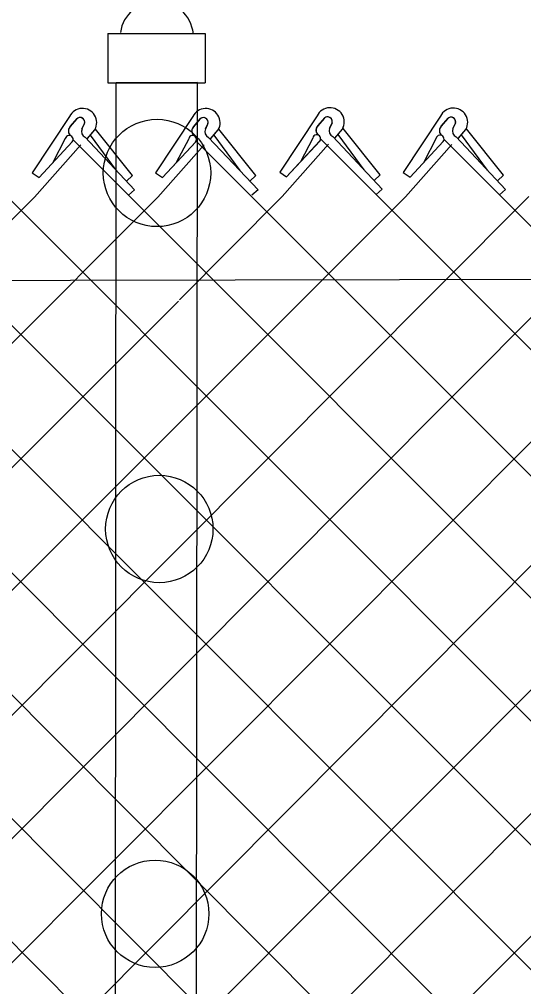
# Model space of a CAD drawing. Extents: x 0 to 2.85, y -0.1 to 1.83.
# Drawn here: x 0.7408 to 0.7737, y 1.3453 to 1.4085 of the extents above; entities that cross this region are included whole.
import ezdxf

# ---------------------------------------------------------------- set-up
doc = ezdxf.new("R2010")
doc.units = 0
doc.layers.add('sb_Chainlink Fence', color=7, linetype='Continuous')
doc.layers.add('sb_Existing Structural Steel', color=7, linetype='Continuous')

msp = doc.modelspace()

# ---------------------------------------------------------------- linework, layer by layer
at = {"layer": 'sb_Chainlink Fence'}
for p, q in [((0.7441076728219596, 1.4021420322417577), (0.7416711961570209, 1.3984531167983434)), ((0.7521605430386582, 1.4021363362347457), (0.7497240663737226, 1.3984474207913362)), ((0.7602660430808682, 1.402184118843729), (0.7578295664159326, 1.3984952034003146)), ((0.7683195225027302, 1.4021637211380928), (0.7658830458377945, 1.3984748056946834)), ((0.7441552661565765, 1.401473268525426), (0.7446003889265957, 1.4020003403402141)), ((0.7445592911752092, 1.4019570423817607), (0.7441552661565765, 1.401473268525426)), ((0.7450813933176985, 1.401671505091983), (0.7449178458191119, 1.4013172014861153)), ((0.7449184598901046, 1.4013297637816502), (0.7450810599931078, 1.4016634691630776)), ((0.7522081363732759, 1.401467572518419), (0.7526532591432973, 1.401994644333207)), ((0.7526121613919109, 1.4019513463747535), (0.7522081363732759, 1.401467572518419)), ((0.7531342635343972, 1.4016658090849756), (0.7529707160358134, 1.401311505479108)), ((0.7529713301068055, 1.401324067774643), (0.7531339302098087, 1.4016577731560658)), ((0.7603136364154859, 1.4015153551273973), (0.7607587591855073, 1.4020424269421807)), ((0.7607176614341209, 1.401999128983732), (0.7603136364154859, 1.4015153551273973)), ((0.7612397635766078, 1.4017135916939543), (0.7610762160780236, 1.4013592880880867)), ((0.7610768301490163, 1.4013718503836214), (0.7612394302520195, 1.4017055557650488)), ((0.7683671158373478, 1.4014949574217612), (0.7688122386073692, 1.4020220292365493)), ((0.7687711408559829, 1.4019787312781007), (0.7683671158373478, 1.4014949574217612)), ((0.7692932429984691, 1.4016931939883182), (0.7691296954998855, 1.4013388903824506)), ((0.7691303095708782, 1.4013514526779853), (0.7692929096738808, 1.4016851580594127)), ((0.7452647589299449, 1.4006822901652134), (0.745759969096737, 1.40126850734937)), ((0.7452713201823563, 1.4006912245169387), (0.745762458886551, 1.4012705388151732)), ((0.7471816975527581, 1.3986092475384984), (0.7454846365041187, 1.4009192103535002)), ((0.745759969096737, 1.40126850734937), (0.7457963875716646, 1.4013365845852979)), ((0.7457963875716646, 1.4013365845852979), (0.74582742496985, 1.4014094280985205)), ((0.7482207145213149, 1.3982771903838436), (0.7458078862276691, 1.4013119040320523)), ((0.7533176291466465, 1.4006765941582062), (0.7538128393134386, 1.4012628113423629)), ((0.753324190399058, 1.4006855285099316), (0.7538153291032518, 1.401264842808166)), ((0.7552345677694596, 1.3986035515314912), (0.7535375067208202, 1.400913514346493)), ((0.7538128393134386, 1.4012628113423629), (0.7538492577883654, 1.401330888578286)), ((0.7538492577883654, 1.401330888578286), (0.7538802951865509, 1.4014037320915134)), ((0.7562735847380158, 1.3982714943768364), (0.7538607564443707, 1.4013062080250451)), ((0.7614231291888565, 1.4007243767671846), (0.7619183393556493, 1.4013105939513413)), ((0.761429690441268, 1.40073331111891), (0.7619208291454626, 1.4013126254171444)), ((0.7633400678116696, 1.3986513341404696), (0.7616430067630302, 1.4009612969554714)), ((0.7619183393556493, 1.4013105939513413), (0.7619547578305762, 1.4013786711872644)), ((0.7619547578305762, 1.4013786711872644), (0.7619857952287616, 1.401451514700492)), ((0.7643790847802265, 1.3983192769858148), (0.7619662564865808, 1.4013539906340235)), ((0.7694766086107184, 1.4007039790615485), (0.7699718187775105, 1.4012901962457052)), ((0.7694831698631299, 1.400712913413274), (0.7699743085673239, 1.4012922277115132)), ((0.7713935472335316, 1.3986309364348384), (0.7696964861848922, 1.4009408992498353)), ((0.7699718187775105, 1.4012901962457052), (0.7700082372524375, 1.4013582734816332)), ((0.7700082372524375, 1.4013582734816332), (0.7700392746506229, 1.401431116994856)), ((0.7724325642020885, 1.3982988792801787), (0.7700197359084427, 1.4013335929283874)), ((0.7418152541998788, 1.3968655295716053), (0.7448505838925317, 1.400283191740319)), ((0.7421171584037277, 1.3981484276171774), (0.7442869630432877, 1.4004858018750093)), ((0.7421171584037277, 1.3981484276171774), (0.7442731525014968, 1.4004720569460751)), ((0.743830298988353, 1.4006865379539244), (0.7430186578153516, 1.3991349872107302)), ((0.7443319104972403, 1.4006353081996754), (0.7479592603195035, 1.3969925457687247)), ((0.7451296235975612, 1.4007778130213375), (0.7483550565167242, 1.3973512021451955)), ((0.7498681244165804, 1.396859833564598), (0.7529034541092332, 1.400277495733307)), ((0.7501700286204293, 1.3981427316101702), (0.7523398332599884, 1.400480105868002)), ((0.7501700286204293, 1.3981427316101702), (0.7523260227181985, 1.4004663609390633)), ((0.7518831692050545, 1.4006808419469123), (0.7510715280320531, 1.399129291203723)), ((0.7523301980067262, 1.400570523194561), (0.8628093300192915, 1.2900046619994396)), ((0.753182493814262, 1.4007721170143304), (0.7564079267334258, 1.3973455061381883)), ((0.7579736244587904, 1.3969076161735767), (0.7610089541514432, 1.4003252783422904)), ((0.7582755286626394, 1.3981905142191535), (0.7604453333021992, 1.4005278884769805)), ((0.7582755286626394, 1.3981905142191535), (0.7604315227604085, 1.4005141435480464)), ((0.7599886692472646, 1.4007286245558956), (0.7591770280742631, 1.3991770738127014)), ((0.7604902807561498, 1.4006773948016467), (0.7641176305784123, 1.397034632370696)), ((0.7612879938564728, 1.4008198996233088), (0.7645134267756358, 1.3973932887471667)), ((0.7660271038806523, 1.3968872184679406), (0.7690624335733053, 1.4003048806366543)), ((0.7663290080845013, 1.3981701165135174), (0.7684988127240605, 1.4005074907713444)), ((0.7663290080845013, 1.3981701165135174), (0.7684850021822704, 1.4004937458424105)), ((0.7680421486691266, 1.4007082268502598), (0.7672305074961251, 1.3991566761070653)), ((0.7685437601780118, 1.4006569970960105), (0.7721711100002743, 1.3970142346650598)), ((0.7693414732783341, 1.4007995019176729), (0.7725669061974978, 1.3973728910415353)), ((0.7416711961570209, 1.3984531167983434), (0.7421171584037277, 1.3981484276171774)), ((0.7497240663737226, 1.3984474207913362), (0.7501700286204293, 1.3981427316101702)), ((0.7578295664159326, 1.3984952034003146), (0.7582755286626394, 1.3981905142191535)), ((0.7643790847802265, 1.3983192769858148), (0.7639832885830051, 1.397960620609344)), ((0.7658830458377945, 1.3984748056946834), (0.7663290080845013, 1.3981701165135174)), ((0.7482207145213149, 1.3982771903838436), (0.7478249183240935, 1.3979185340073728)), ((0.7562735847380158, 1.3982714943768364), (0.7558777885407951, 1.3979128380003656)), ((0.7724325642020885, 1.3982988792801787), (0.7720367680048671, 1.397940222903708)), ((0.691643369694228, 1.3971280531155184), (0.798186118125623, 1.290157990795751)), ((0.6997001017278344, 1.397083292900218), (0.8062403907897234, 1.290141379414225)), ((0.7077529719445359, 1.397077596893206), (0.8143028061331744, 1.290081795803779)), ((0.7483550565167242, 1.3973512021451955), (0.7479592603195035, 1.3969925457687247)), ((0.7564079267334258, 1.3973455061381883), (0.7560121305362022, 1.3969868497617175)), ((0.7645134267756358, 1.3973932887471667), (0.7641176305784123, 1.397034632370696)), ((0.7725669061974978, 1.3973728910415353), (0.7721711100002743, 1.3970142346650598)), ((0.6350337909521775, 1.2899747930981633), (0.7418152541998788, 1.3968655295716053)), ((0.6429967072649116, 1.2898254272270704), (0.7498681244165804, 1.396859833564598)), ((0.6591379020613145, 1.2899300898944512), (0.7660271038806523, 1.3968872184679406)), ((0.6671829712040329, 1.2896590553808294), (0.7740813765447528, 1.3969038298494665)), ((0.6754354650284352, 1.289822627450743), (0.782143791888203, 1.3969634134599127)), ((0.683310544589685, 1.289669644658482), (0.7902005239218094, 1.3969186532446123)), ((0.6916135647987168, 1.289826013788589), (0.7982533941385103, 1.3969129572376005)), ((0.6995467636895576, 1.2897660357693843), (0.8063460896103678, 1.3969157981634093)), ((0.7072009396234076, 1.2893791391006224), (0.8143995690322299, 1.3968954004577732)), ((0.7152519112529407, 1.2895566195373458), (0.8224538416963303, 1.3969120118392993)), ((0.7157323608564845, 1.3969815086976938), (0.8223595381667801, 1.2901265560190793)), ((0.7237858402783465, 1.3969611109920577), (0.830632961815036, 1.289911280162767)), ((0.731840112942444, 1.3969777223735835), (0.8386391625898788, 1.2900604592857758)), ((0.739902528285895, 1.3970373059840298), (0.84669264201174, 1.2900808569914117)), ((0.7479592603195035, 1.3969925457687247), (0.8547469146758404, 1.2900642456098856)), ((0.7512858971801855, 1.3901633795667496), (0.7579736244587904, 1.3969076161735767)), ((0.7560121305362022, 1.3969868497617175), (0.7560121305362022, 1.3969868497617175)), ((0.7641176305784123, 1.397034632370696), (0.8708660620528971, 1.2900494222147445)), ((0.7721711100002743, 1.3970142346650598), (0.8789189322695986, 1.290055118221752)), ((0.6510133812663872, 1.2898115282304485), (0.7512082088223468, 1.3900856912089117))]:
    msp.add_line(p, q, dxfattribs=at)
for centre, radius, start, end in [((0.7449461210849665, 1.401727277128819), 0.0009354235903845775, 330.7731305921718, 153.67978342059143), ((0.7529989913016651, 1.401721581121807), 0.0009354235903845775, 330.7731305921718, 153.67978342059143), ((0.7611044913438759, 1.4017693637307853), 0.0009354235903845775, 330.7731305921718, 153.67978342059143), ((0.7609504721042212, 1.401804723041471), 0.00030330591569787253, 342.5147558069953, 140.13680881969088), ((0.7609515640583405, 1.4018061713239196), 0.00030494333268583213, 340.73435754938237, 129.21739859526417), ((0.7691579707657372, 1.401748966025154), 0.0009354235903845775, 330.7731305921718, 153.67978342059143), ((0.7447921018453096, 1.4017626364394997), 0.00030330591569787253, 342.5147558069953, 140.13680881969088), ((0.7447931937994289, 1.4017640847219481), 0.00030494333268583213, 340.73435754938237, 129.21739859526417), ((0.7528449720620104, 1.4017569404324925), 0.00030330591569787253, 342.5147558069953, 140.13680881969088), ((0.7528460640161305, 1.401758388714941), 0.00030494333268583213, 340.73435754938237, 129.21739859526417), ((0.7605730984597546, 1.4012320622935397), 0.0003843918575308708, 140.20166010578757, 233.0052527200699), ((0.760583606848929, 1.4012325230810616), 0.0003909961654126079, 133.66718540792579, 232.2343578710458), ((0.768637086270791, 1.4012121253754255), 0.0003909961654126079, 133.66718540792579, 232.2343578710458), ((0.7690039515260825, 1.4017843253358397), 0.00030330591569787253, 342.5147558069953, 140.13680881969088), ((0.7690050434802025, 1.4017857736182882), 0.00030494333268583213, 340.73435754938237, 129.21739859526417), ((0.7440822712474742, 1.4006424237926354), 0.00025580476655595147, 319.02146199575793, 170.0695590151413), ((0.7444147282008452, 1.4011899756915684), 0.0003843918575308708, 140.20166010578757, 233.0052527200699), ((0.7444252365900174, 1.4011904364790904), 0.0003909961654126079, 133.66718540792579, 232.2343578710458), ((0.7453055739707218, 1.4011578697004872), 0.00041880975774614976, 156.48328493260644, 245.15783350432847), ((0.7521351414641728, 1.4006367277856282), 0.00025580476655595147, 319.02146199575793, 170.0695590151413), ((0.7524675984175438, 1.4011842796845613), 0.0003843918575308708, 140.20166010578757, 233.0052527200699), ((0.7524781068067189, 1.401184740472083), 0.0003909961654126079, 133.66718540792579, 232.2343578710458), ((0.7533584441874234, 1.4011521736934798), 0.00041880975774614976, 156.48328493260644, 245.15783350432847), ((0.7602406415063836, 1.4006845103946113), 0.00025580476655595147, 319.02146199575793, 170.0695590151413), ((0.7614639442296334, 1.4011999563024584), 0.00041880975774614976, 156.48328493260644, 245.15783350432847), ((0.7682941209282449, 1.4006641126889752), 0.00025580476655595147, 319.02146199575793, 170.0695590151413), ((0.7686265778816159, 1.4012116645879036), 0.0003843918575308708, 140.20166010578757, 233.0052527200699), ((0.7695174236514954, 1.401179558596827), 0.00041880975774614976, 156.48328493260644, 245.15783350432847)]:
    msp.add_arc(centre, radius, start, end, dxfattribs=at)
at = {"layer": 'sb_Existing Structural Steel'}
for p, q in [((0.7466007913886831, 1.4075602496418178), (0.7529528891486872, 1.4075602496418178)), ((0.7466007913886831, 1.4075602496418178), (0.7466007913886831, 1.4043385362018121)), ((0.7529528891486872, 1.4075602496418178), (0.7529528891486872, 1.4043385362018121)), ((0.7466007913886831, 1.4043385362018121), (0.7529528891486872, 1.4043385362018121)), ((0.7470570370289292, 1.2818756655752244), (0.7471422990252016, 1.4043292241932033)), ((0.7524509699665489, 1.404351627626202), (0.7471422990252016, 1.4043292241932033)), ((0.7523450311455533, 1.2819202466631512), (0.7524598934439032, 1.4043606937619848))]:
    msp.add_line(p, q, dxfattribs=at)
msp.add_lwpolyline([(1.0556855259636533, 1.3920467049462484), (0.5507821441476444, 1.3910277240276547)], dxfattribs=at)
for centre in [(0.7498153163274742, 1.3984453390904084), (0.7499643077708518, 1.3751992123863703), (0.7496945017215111, 1.3500746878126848)]:
    msp.add_circle(centre, 0.0035044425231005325, dxfattribs=at)
msp.add_arc((0.7498021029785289, 1.4072745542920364), 0.002401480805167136, 6.342802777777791, 171.9080888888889, dxfattribs=at)

doc.saveas('drawing.dxf')
